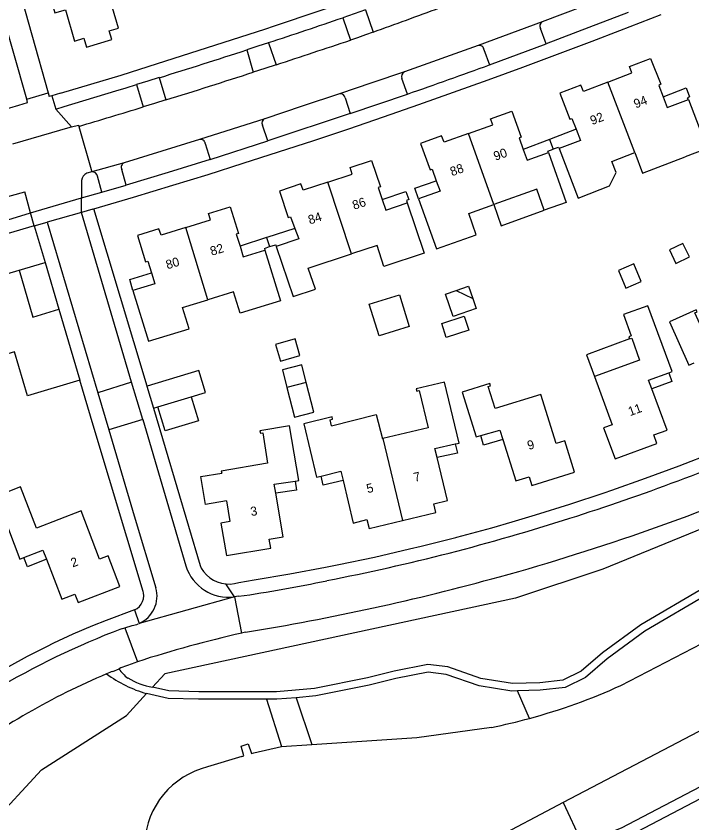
# Model space of a CAD drawing. Extents: x 194485 to 197793, y 468269 to 470822.
# Drawn here: x 196532.3 to 196622.1, y 469582.9 to 469690.1 of the extents above; entities that cross this region are included whole.
import ezdxf

# ---------------------------------------------------------------- set-up
doc = ezdxf.new("R2010")
doc.units = 0
for name, color, linetype in [('BGT begrenzing kruinlijn', 7, 'Continuous'), ('BGT grensvlak begroeid terreindeel', 7, 'Continuous'), ('BGT grensvlak gebouwinstallatie plus 1', 7, 'Continuous'), ('BGT grensvlak ondersteunend waterdeel LR', 7, 'Continuous'), ('BGT grensvlak overig bouwwerk uitbreiding populatie', 7, 'Continuous'), ('BGT grensvlak pand op maaiveld', 7, 'Continuous'), ('BGT grensvlak pand op maaiveld LR', 7, 'Continuous'), ('BGT grensvlak waterdeel', 7, 'Continuous'), ('BGT grensvlak wegdeel', 7, 'Continuous'), ('BGT tekst huisnummerreeks', 7, 'Continuous')]:
    doc.layers.add(name, color=color, linetype=linetype)

msp = doc.modelspace()

# ---------------------------------------------------------------- linework, layer by layer
at = {"layer": 'BGT begrenzing kruinlijn'}
msp.add_lwpolyline([(196741.12, 469685.08), (196739.41, 469683.67), (196686.39, 469651.2), (196640.31, 469628.91), (196610.29, 469616.6), (196598.68, 469612.76), (196552.08, 469602.7), (196550.46, 469600.93)], dxfattribs=at)
at = {"layer": 'BGT grensvlak begroeid terreindeel'}
for points in [[(196607.55, 469580.19), (196612.74, 469582.24), (196650.84, 469602.18), (196699.47, 469628.08), (196729.8, 469643.97)], [(196582.36, 469567.03), (196570.56, 469559.87), (196564.9, 469556.89), (196555.87, 469552.73), (196552.79, 469553.67), (196548.09, 469555.04), (196539.28, 469557.5), (196528.08, 469561.92), (196524.19, 469567.44), (196523.71, 469575.15), (196528.91, 469582.6), (196535.73, 469589.96), (196547.02, 469597.19), (196549.68, 469600.09)]]:
    msp.add_lwpolyline(points, dxfattribs=at)
at = {"layer": 'BGT grensvlak gebouwinstallatie plus 1'}
for p, q in [((196618.27, 469679.39), (196621.32, 469680.59)), ((196621.32, 469680.59), (196621.79, 469679.38)), ((196621.79, 469679.38), (196621.54, 469679.28)), ((196621.63, 469679.05), (196621.54, 469679.28)), ((196606.72, 469675.1), (196603.21, 469673.74)), ((196603.21, 469673.74), (196599.7, 469672.39)), ((196603.21, 469673.74), (196603.69, 469672.45)), ((196602.99, 469672.18), (196603.69, 469672.45)), ((196603.69, 469672.45), (196603.72, 469672.46)), ((196603.72, 469672.46), (196604.4, 469672.72)), ((196604.4, 469672.72), (196604.49, 469672.51)), ((196603.05, 469671.99), (196602.99, 469672.18)), ((196585.32, 469667.24), (196588.15, 469668.23)), ((196585.81, 469665.84), (196585.32, 469667.24)), ((196580.98, 469665.73), (196584.11, 469666.81)), ((196584.11, 469666.81), (196584.49, 469665.73)), ((196584.49, 469665.73), (196584.19, 469665.62)), ((196584.19, 469665.62), (196584.3, 469665.31)), ((196569.35, 469661.9), (196565.63, 469660.68)), ((196565.62, 469660.68), (196562.09, 469659.53)), ((196565.62, 469660.68), (196566.02, 469659.48)), ((196565.63, 469660.68), (196565.62, 469660.68)), ((196566.02, 469659.48), (196566.82, 469659.74)), ((196566.82, 469659.74), (196566.89, 469659.51)), ((196565.33, 469659.25), (196566.02, 469659.48)), ((196565.33, 469659.25), (196565.4, 469659.03)), ((196532.73, 469656.34), (196536.19, 469657.36)), ((196536.19, 469657.36), (196538.02, 469651.16)), ((196547.45, 469655.11), (196550.31, 469655.98)), ((196547.87, 469653.64), (196547.45, 469655.11)), ((196590.78, 469653.64), (196592.42, 469654.21)), ((196592.42, 469654.21), (196592.99, 469652.58)), ((196613.83, 469647.21), (196608.09, 469645.12)), ((196608.09, 469645.12), (196609.15, 469642.22)), ((196619.02, 469642.72), (196619.45, 469641.55)), ((196571.9, 469637.5), (196570.89, 469641.42)), ((196619.45, 469641.55), (196616.78, 469640.58)), ((196568.32, 469640.77), (196569.32, 469636.84)), ((196569.32, 469636.84), (196571.9, 469637.5)), ((196594.42, 469633.12), (196594.07, 469634.39)), ((196597, 469633.87), (196594.42, 469633.12)), ((196590.65, 469633.26), (196590.97, 469632.04)), ((196590.97, 469632.04), (196588.26, 469631.44)), ((196573.13, 469627.78), (196572.87, 469629)), ((196569.41, 469628.33), (196569.58, 469627.11)), ((196575.77, 469628.39), (196573.13, 469627.78)), ((196569.58, 469627.11), (196566.82, 469626.73)), ((196533.85, 469616.93), (196533.35, 469618.15)), ((196536.38, 469617.93), (196533.85, 469616.93))]:
    msp.add_line(p, q, dxfattribs=at)
for points in [[(196595.78, 469665.07), (196596.79, 469662.27), (196602.49, 469664.32)], [(196555.61, 469639.54), (196556.57, 469636.35), (196552.14, 469635.01), (196551.17, 469638.2)]]:
    msp.add_lwpolyline(points, dxfattribs=at)
at = {"layer": 'BGT grensvlak ondersteunend waterdeel LR'}
for p, q in [((196569.56, 469599.54), (196571.62, 469593.31)), ((196600.54, 469596.79), (196598.93, 469600.44)), ((196565.61, 469599.32), (196567.58, 469593.04)), ((196605.01, 469585.59), (196607.55, 469580.19))]:
    msp.add_line(p, q, dxfattribs=at)
at = {"layer": 'BGT grensvlak overig bouwwerk uitbreiding populatie'}
for p, q in [((196589.37, 469653.15), (196590.78, 469653.64)), ((196590.4, 469650.2), (196589.37, 469653.15)), ((196590.78, 469653.64), (196592.99, 469652.58)), ((196592.99, 469652.58), (196593.44, 469651.26)), ((196593.44, 469651.26), (196590.4, 469650.2)), ((196588.87, 469649.28), (196591.87, 469650.25)), ((196591.87, 469650.25), (196592.49, 469648.37)), ((196589.48, 469647.39), (196588.87, 469649.28)), ((196592.49, 469648.37), (196589.48, 469647.39)), ((196570.3, 469643.76), (196567.72, 469643.11)), ((196570.89, 469641.42), (196570.3, 469643.76)), ((196567.72, 469643.11), (196568.32, 469640.77)), ((196570.89, 469641.42), (196568.32, 469640.77))]:
    msp.add_line(p, q, dxfattribs=at)
for points in [[(196619.12, 469659.05), (196619.99, 469657.25), (196621.77, 469658.11), (196620.9, 469659.91), (196619.12, 469659.05)], [(196612.34, 469656.32), (196613.32, 469653.98), (196615.37, 469654.84), (196614.38, 469657.18), (196612.34, 469656.32)], [(196566.79, 469646.46), (196567.44, 469644.25), (196570.05, 469645.01), (196569.4, 469647.22), (196566.79, 469646.46)]]:
    msp.add_lwpolyline(points, dxfattribs=at)
at = {"layer": 'BGT grensvlak pand op maaiveld'}
for p, q in [((196611.47, 469670.82), (196614.51, 469671.98)), ((196538.02, 469651.16), (196540.81, 469641.72)), ((196616.35, 469641.75), (196619.02, 469642.72)), ((196616.78, 469640.58), (196616.35, 469641.75)), ((196551.17, 469638.2), (196555.61, 469639.54)), ((196550.61, 469638.03), (196551.17, 469638.2)), ((196581.07, 469633.97), (196580.99, 469633.95)), ((196593.43, 469634.21), (196594.07, 469634.39)), ((196532.85, 469617.96), (196533.35, 469618.15))]:
    msp.add_line(p, q, dxfattribs=at)
for points in [[(196537.77, 469694.86), (196536.34, 469694.44), (196537.48, 469690.54), (196538.9, 469690.96), (196540.12, 469686.81), (196541.36, 469687.17), (196541.7, 469686), (196545.06, 469686.99), (196544.71, 469688.16), (196545.96, 469688.53), (196544.58, 469693.21), (196548.04, 469694.23), (196544.91, 469704.86), (196541.16, 469703.76), (196542, 469700.89), (196539.39, 469700.12), (196540.1, 469697.73), (196537.18, 469696.87), (196537.77, 469694.86)], [(196610.92, 469681.34), (196614.14, 469682.58), (196613.81, 469683.43), (196616.6, 469684.5), (196617.98, 469681.07), (196617.71, 469680.92), (196618.27, 469679.39)], [(196610.92, 469681.34), (196607.7, 469680.11), (196607.36, 469680.95), (196604.57, 469679.87), (196605.89, 469676.41), (196606.17, 469676.53), (196606.72, 469675.1)], [(196618.27, 469679.39), (196618.8, 469677.97), (196621.63, 469679.05)], [(196621.63, 469679.05), (196624.12, 469672.51), (196621.21, 469671.4)], [(196592.43, 469674.5), (196595.66, 469675.65), (196595.35, 469676.49), (196598.17, 469677.5), (196599.44, 469674.02), (196599.14, 469673.94), (196599.7, 469672.39)], [(196606.72, 469675.1), (196607.3, 469673.6), (196604.49, 469672.51)], [(196592.43, 469674.5), (196589.19, 469673.35), (196588.86, 469674.19), (196586.05, 469673.17), (196587.32, 469669.69), (196587.59, 469669.8), (196588.15, 469668.23)], [(196604.49, 469672.51), (196606.99, 469665.93), (196609.9, 469667.06)], [(196599.7, 469672.39), (196600.21, 469670.99), (196603.05, 469671.99)], [(196603.05, 469671.99), (196605.42, 469665.35), (196602.49, 469664.32)], [(196614.51, 469671.98), (196615.56, 469669.24), (196621.21, 469671.4)], [(196573.73, 469668.05), (196576.99, 469669.13), (196576.7, 469669.99), (196579.54, 469670.94), (196580.73, 469667.43), (196580.44, 469667.33), (196580.98, 469665.73)], [(196609.9, 469667.06), (196611.16, 469667.55), (196612.04, 469669.35), (196611.47, 469670.82)], [(196588.15, 469668.23), (196588.65, 469666.84), (196585.81, 469665.84)], [(196573.73, 469668.05), (196570.47, 469666.97), (196570.16, 469667.82), (196567.32, 469666.86), (196568.48, 469663.35), (196568.78, 469663.44), (196569.35, 469661.9)], [(196602.49, 469664.32), (196601.49, 469667.11), (196595.78, 469665.07)], [(196584.3, 469665.31), (196586.54, 469658.62), (196581.19, 469656.84), (196580.29, 469659.65), (196576.88, 469658.52)], [(196580.98, 469665.73), (196581.45, 469664.35), (196584.3, 469665.31)], [(196585.81, 469665.84), (196588.17, 469659.2), (196593.46, 469661.07), (196592.47, 469663.88), (196595.78, 469665.07)], [(196554.89, 469662.02), (196558.18, 469663.03), (196557.91, 469663.89), (196560.77, 469664.78), (196561.88, 469661.24), (196561.59, 469661.14), (196562.09, 469659.53)], [(196554.89, 469662.02), (196551.59, 469661.01), (196551.32, 469661.87), (196548.45, 469660.98), (196549.53, 469657.45), (196549.83, 469657.55), (196550.31, 469655.98)], [(196569.35, 469661.9), (196569.88, 469660.5), (196566.89, 469659.51)], [(196565.4, 469659.03), (196567.46, 469652.3), (196562.1, 469650.64), (196561.22, 469653.46), (196557.83, 469652.42)], [(196562.09, 469659.53), (196562.52, 469658.14), (196565.4, 469659.03)], [(196566.89, 469659.51), (196569.14, 469652.84), (196572.09, 469653.82), (196571.15, 469656.62), (196576.88, 469658.52)], [(196525.7, 469649.46), (196525.61, 469649.76), (196525.66, 469650.52), (196526.01, 469651.15), (196526.63, 469651.53), (196525.83, 469654.3), (196532.73, 469656.34)], [(196532.73, 469656.34), (196534.57, 469650.13), (196538.02, 469651.16)], [(196550.31, 469655.98), (196550.76, 469654.54), (196547.87, 469653.64)], [(196547.87, 469653.64), (196549.94, 469646.93), (196555.32, 469648.56), (196554.44, 469651.39), (196557.83, 469652.42)], [(196584.56, 469648.85), (196580.57, 469647.61), (196579.25, 469651.84), (196583.25, 469653.08), (196584.56, 469648.85)], [(196619.02, 469642.72), (196619.47, 469642.88), (196616.24, 469651.62), (196613.04, 469650.46), (196614.02, 469647.61), (196613.72, 469647.51), (196613.83, 469647.21)], [(196629.44, 469650.37), (196623.77, 469647.85), (196622.5, 469650.67), (196622.8, 469650.81), (196622.67, 469651.1), (196619.14, 469649.51), (196621.71, 469643.74), (196622.4, 469644.05)], [(196613.83, 469647.21), (196614.13, 469647.31), (196615.15, 469644.39), (196609.15, 469642.22)], [(196540.81, 469641.72), (196533.86, 469639.67), (196532.13, 469645.5), (196528.74, 469644.5), (196528.68, 469644.7)], [(196555.61, 469639.54), (196557.5, 469640.11), (196556.62, 469643.01), (196549.73, 469640.93)], [(196590.65, 469633.26), (196590.98, 469633.33), (196591.19, 469633.38), (196589.23, 469641.48), (196585.5, 469640.58), (196585.57, 469640.27), (196585.9, 469640.35), (196587.06, 469635.4), (196581.07, 469633.97)], [(196609.15, 469642.22), (196611.52, 469635.82), (196610.38, 469635.41), (196611.91, 469631.29), (196617.46, 469633.34), (196617.05, 469634.47), (196618.8, 469635.1), (196616.78, 469640.58)], [(196549.73, 469640.93), (196549.7, 469640.92), (196550.58, 469638.02), (196550.61, 469638.03)], [(196597, 469633.87), (196598.72, 469628.35), (196600.5, 469628.9), (196600.84, 469627.73), (196606.53, 469629.49), (196605.22, 469633.68), (196604.06, 469633.33), (196602.02, 469639.83), (196595.96, 469637.95), (196595.05, 469640.9), (196595.35, 469641), (196595.26, 469641.3), (196591.58, 469640.15), (196593.43, 469634.21)], [(196574.25, 469635.68), (196580.18, 469637.18), (196580.99, 469633.95)], [(196574.25, 469635.68), (196574.06, 469636.48), (196574.39, 469636.55), (196574.31, 469636.86), (196570.55, 469635.95), (196572.25, 469628.85), (196572.87, 469629)], [(196569.41, 469628.33), (196569.67, 469628.36), (196569.88, 469628.4), (196568.65, 469635.65), (196564.73, 469635.01), (196564.79, 469634.69), (196565.1, 469634.74), (196565.72, 469630.7), (196559.6, 469629.66), (196559.65, 469629.38)], [(196594.07, 469634.39), (196596.61, 469635.11), (196597, 469633.87)], [(196588.26, 469631.44), (196587.97, 469632.64), (196590.65, 469633.26)], [(196583.66, 469623.1), (196588.1, 469624.15), (196587.81, 469625.32), (196589.64, 469625.76), (196588.26, 469631.44)], [(196572.87, 469629), (196575.47, 469629.63), (196575.77, 469628.39)], [(196560.28, 469625.69), (196557.52, 469625.22), (196556.89, 469628.92), (196559.65, 469629.38)], [(196536.38, 469617.93), (196538.42, 469612.63), (196540.16, 469613.31), (196540.6, 469612.19), (196546.14, 469614.3), (196544.57, 469618.41), (196543.44, 469617.97), (196541, 469624.35), (196535.07, 469622.07), (196532.95, 469627.56), (196529.64, 469626.29), (196532.85, 469617.96)], [(196566.82, 469626.73), (196566.62, 469627.9), (196569.41, 469628.33)], [(196575.77, 469628.39), (196577.12, 469622.75), (196578.93, 469623.22), (196579.22, 469622.04), (196583.66, 469623.1)], [(196560.28, 469625.69), (196560.74, 469622.96), (196559.55, 469622.75), (196560.28, 469618.43), (196566.16, 469619.42), (196565.95, 469620.61), (196567.81, 469620.91), (196566.82, 469626.73)], [(196533.35, 469618.15), (196535.91, 469619.14), (196536.38, 469617.93)]]:
    msp.add_lwpolyline(points, dxfattribs=at)
at = {"layer": 'BGT grensvlak pand op maaiveld LR'}
for p, q in [((196614.51, 469671.98), (196610.92, 469681.34)), ((196595.78, 469665.07), (196592.43, 469674.5)), ((196576.88, 469658.52), (196573.73, 469668.05)), ((196557.83, 469652.42), (196554.89, 469662.02)), ((196581.07, 469633.97), (196583.66, 469623.1))]:
    msp.add_line(p, q, dxfattribs=at)
at = {"layer": 'BGT grensvlak waterdeel'}
for p, q in [((196612.67, 469601.16), (196636.9, 469613.73)), ((196567.58, 469593.04), (196571.62, 469593.31)), ((196563.9, 469592.19), (196567.58, 469593.04)), ((196562.33, 469591.72), (196557.77, 469590.34)), ((196605.01, 469585.59), (196582.3, 469573.67))]:
    msp.add_line(p, q, dxfattribs=at)
for points in [[(196675.97, 469622.68), (196626.74, 469597), (196605.01, 469585.59)], [(196571.62, 469593.31), (196585.59, 469594.25), (196595.49, 469595.6)], [(196562.33, 469591.72), (196562.58, 469591.82), (196562.22, 469593.1), (196563.17, 469593.41), (196563.6, 469592.12), (196563.9, 469592.19)]]:
    msp.add_lwpolyline(points, dxfattribs=at)
for centre, radius, start, end in [((196579.58, 469674.05), 80.05, 285.1765, 294.4122), ((196579.64, 469673.74), 79.74, 281.4649, 285.1932), ((196560.44, 469579.61), 11.06, 103.968, 176.5889)]:
    msp.add_arc(centre, radius, start, end, dxfattribs=at)
at = {"layer": 'BGT grensvlak wegdeel'}
for p, q in [((196612.02, 469693.14), (196602.2, 469689.37)), ((196578.76, 469690.96), (196579.77, 469687.99)), ((196575.74, 469689.91), (196576.75, 469686.92)), ((196602.2, 469689.37), (196593.71, 469686.22)), ((196602.76, 469686.43), (196601.98, 469688.48)), ((196565.88, 469686.59), (196566.88, 469683.65)), ((196595.23, 469683.64), (196602.76, 469686.43)), ((196562.97, 469685.64), (196563.85, 469682.67)), ((196593.71, 469686.22), (196583.91, 469682.71)), ((196594.48, 469685.7), (196595.23, 469683.64)), ((196548.33, 469681.01), (196549.21, 469678.05)), ((196551.34, 469681.94), (196552.21, 469678.98)), ((196584.33, 469679.76), (196583.57, 469681.82)), ((196533.75, 469679.07), (196536.61, 469679.92)), ((196533.86, 469678.66), (196533.75, 469679.07)), ((196536.61, 469679.92), (196536.75, 469679.43)), ((196537.08, 469679.53), (196536.75, 469679.43)), ((196538.22, 469679.87), (196537.08, 469679.53)), ((196537.08, 469679.53), (196537.6, 469677.76)), ((196576.05, 469679.26), (196576.73, 469677.16)), ((196576.73, 469677.16), (196584.33, 469679.76)), ((196537.6, 469677.76), (196538.71, 469678.1)), ((196537.6, 469677.76), (196539.72, 469675.39)), ((196576.73, 469677.16), (196565.77, 469673.53)), ((196565.36, 469676.49), (196556.71, 469673.72)), ((196565.77, 469673.53), (196565.06, 469675.64)), ((196531.93, 469673.16), (196539.53, 469675.34)), ((196539.53, 469675.34), (196539.72, 469675.39)), ((196540.69, 469675.46), (196542.4, 469669.42)), ((196558.12, 469671.05), (196565.77, 469673.53)), ((196557.47, 469673.17), (196558.12, 469671.05)), ((196546.7, 469670.64), (196542.4, 469669.42)), ((196542.4, 469669.42), (196541.76, 469669.23)), ((196546.97, 469667.66), (196546.37, 469669.75)), ((196541.05, 469668.27), (196541.04, 469665.96)), ((196543.73, 469666.74), (196543.15, 469668.85)), ((196543.73, 469666.74), (196546.97, 469667.66)), ((196529.9, 469665.78), (196533.52, 469666.76)), ((196534.27, 469663.97), (196533.52, 469666.76)), ((196541.04, 469665.96), (196543.73, 469666.74)), ((196534.27, 469663.97), (196541.04, 469665.96)), ((196541.02, 469664.04), (196541.04, 469665.96)), ((196530.69, 469662.88), (196534.27, 469663.97)), ((196534.74, 469662.24), (196534.27, 469663.97)), ((196541.02, 469664.04), (196536.48, 469662.73)), ((196542.55, 469664.48), (196541.02, 469664.04)), ((196547.68, 469641.48), (196541.02, 469664.04)), ((196542.55, 469664.48), (196542.65, 469664.51)), ((196534.74, 469662.24), (196531.3, 469661.25)), ((196534.74, 469662.24), (196536.48, 469662.73)), ((196534.74, 469662.24), (196536.19, 469657.36)), ((196536.48, 469662.73), (196543.19, 469640.07)), ((196547.68, 469641.48), (196543.19, 469640.07)), ((196549.17, 469636.53), (196547.68, 469641.48)), ((196543.19, 469640.07), (196544.66, 469635.12)), ((196549.17, 469636.53), (196544.66, 469635.12)), ((196549.17, 469636.53), (196554.9, 469617.04)), ((196561.34, 469612.95), (196560.2, 469614.65)), ((196561.89, 469613.02), (196561.34, 469612.95)), ((196561.34, 469612.95), (196562.3, 469608.12)), ((196548.06, 469611.21), (196548.68, 469609.41)), ((196548.68, 469609.41), (196548.58, 469609.36)), ((196546.33, 469608.69), (196546.8, 469608.83)), ((196546.8, 469608.83), (196547.76, 469609.13)), ((196546.8, 469608.83), (196548.45, 469604.32)), ((196562.82, 469608.23), (196562.3, 469608.12)), ((196548.45, 469604.32), (196547.99, 469604.14)), ((196545.18, 469603.04), (196546.03, 469603.38))]:
    msp.add_line(p, q, dxfattribs=at)
for points in [[(196581.06, 469564.02), (196628.93, 469589.1), (196708.41, 469630.55), (196783.69, 469669.84), (196865.92, 469712.74), (196945.04, 469754.02), (196993.41, 469779.41)], [(196533.75, 469679.07), (196527.1, 469702.47), (196526.84, 469705.89)], [(196529.87, 469705.07), (196530.03, 469703.08), (196536.61, 469679.92)], [(196538.22, 469679.87), (196546.28, 469682.28), (196551.11, 469683.82), (196565.38, 469688.39), (196566.68, 469688.81), (196578.54, 469692.86)], [(196578.76, 469690.96), (196578.01, 469690.69), (196575.74, 469689.91)], [(196542.65, 469664.51), (196547.92, 469666.05), (196553.16, 469667.64), (196557.85, 469669.08), (196562.52, 469670.56), (196567.21, 469672.07), (196571.88, 469673.6), (196576.52, 469675.16), (196581.16, 469676.75), (196585.84, 469678.37), (196590.46, 469680.01), (196595.06, 469681.66), (196599.64, 469683.33), (196604.25, 469685.05), (196608.84, 469686.78), (196612.52, 469688.2), (196618.03, 469690.35)], [(196613.63, 469690.6), (196608.4, 469688.59), (196602.76, 469686.43)], [(196579.77, 469687.99), (196578.73, 469687.61), (196577.69, 469687.24), (196576.75, 469686.92)], [(196565.88, 469686.59), (196564.43, 469686.11), (196562.97, 469685.64)], [(196566.88, 469683.65), (196565.36, 469683.16), (196563.85, 469682.67)], [(196583.91, 469682.71), (196579.6, 469681.26), (196575.3, 469679.79)], [(196538.71, 469678.1), (196545.57, 469680.17), (196546.95, 469680.59), (196548.33, 469681.01)], [(196551.34, 469681.94), (196549.84, 469681.47), (196548.33, 469681.01)], [(196552.21, 469678.98), (196550.71, 469678.51), (196549.21, 469678.05)], [(196575.3, 469679.79), (196570.33, 469678.13), (196565.36, 469676.49)], [(196539.72, 469675.39), (196540.64, 469675.63), (196540.69, 469675.46)], [(196556.71, 469673.72), (196551.7, 469672.19), (196546.7, 469670.64)], [(196558.12, 469671.05), (196552.55, 469669.34), (196546.97, 469667.66)], [(196549.73, 469640.93), (196542.66, 469664.5), (196542.65, 469664.51)], [(196548.06, 469611.21), (196548.41, 469611.39), (196548.72, 469611.65), (196548.97, 469611.95), (196549.15, 469612.3), (196549.27, 469612.68), (196549.3, 469613.08), (196549.25, 469613.48), (196549.2, 469613.67), (196542.58, 469635.74), (196540.81, 469641.72)], [(196550.61, 469638.03), (196556.77, 469617.1), (196556.94, 469616.77), (196557.25, 469616.29), (196557.63, 469615.85), (196558.07, 469615.48), (196558.55, 469615.16), (196559.07, 469614.92), (196559.63, 469614.74), (196560.2, 469614.65)], [(196544.66, 469635.12), (196548.04, 469623.71), (196550.9, 469614.15)], [(196560.2, 469614.65), (196560.77, 469614.64), (196561.35, 469614.71), (196561.91, 469614.85), (196563.97, 469615.18), (196568.72, 469615.99), (196573.46, 469616.88), (196575.23, 469617.24), (196579.93, 469618.23), (196584.61, 469619.3), (196586.13, 469619.67), (196590.73, 469620.83), (196590.88, 469620.87), (196595.51, 469622.13), (196598.25, 469622.91), (196601.32, 469623.82), (196605.9, 469625.26), (196610.45, 469626.76), (196611.45, 469627.1), (196615.95, 469628.7), (196620.43, 469630.36), (196624.98, 469632.13)], [(196634.21, 469619.6), (196632.23, 469618.5), (196630.27, 469617.09), (196624.29, 469613.32), (196615.86, 469608.39), (196610.87, 469604.7), (196607.95, 469602.23), (196605.26, 469600.89), (196601.96, 469600.53), (196598.93, 469600.44)], [(196623.77, 469614.18), (196615.31, 469609.23), (196610.25, 469605.49), (196607.39, 469603.07), (196604.97, 469601.86), (196601.9, 469601.53), (196598.27, 469601.42), (196594.09, 469602.08), (196589.69, 469603.62), (196587.05, 469603.95), (196582.55, 469603.07), (196579.03, 469602.19), (196571.99, 469600.76), (196566.94, 469600.32), (196556.6, 469600.32), (196552.65, 469600.43), (196550.46, 469600.93)], [(196561.34, 469612.95), (196548.68, 469609.39), (196548.58, 469609.36)], [(196548.06, 469611.21), (196544.32, 469609.8), (196542.5, 469609.07), (196539.89, 469607.96), (196537.31, 469606.77), (196536.36, 469606.31), (196533.83, 469605.02), (196531.33, 469603.66), (196528.87, 469602.23), (196528.27, 469601.87), (196525.86, 469600.35), (196523.49, 469598.77), (196523.24, 469598.59), (196521.04, 469597.02), (196520.01, 469596.25), (196517.86, 469594.56), (196515.76, 469592.81), (196513.71, 469591.01), (196513, 469590.35), (196511.02, 469588.46), (196509.11, 469586.51), (196506.85, 469584.09), (196505.24, 469582.28)], [(196598.93, 469600.44), (196598.2, 469600.42), (196593.85, 469601.11), (196589.46, 469602.64), (196587.09, 469602.94), (196582.76, 469602.09), (196579.25, 469601.21), (196572.14, 469599.77), (196569.56, 469599.54)], [(196565.61, 469599.32), (196556.59, 469599.32), (196552.52, 469599.43), (196549.68, 469600.09)], [(196569.56, 469599.54), (196566.98, 469599.32), (196565.61, 469599.32)]]:
    msp.add_lwpolyline(points, dxfattribs=at)
for centre, radius, start, end in [((196104.26, 471002.96), 1398.3, 289.88055, 290.2658), ((196298.02, 470498.56), 855.01, 288.25724, 288.95414), ((196602.55, 469688.81), 0.653, 121.6909, 210.0533), ((196213.28, 470767.36), 1139.93, 288.0708, 288.59352), ((196300.56, 470490.71), 846.77, 287.22771, 288.05342), ((196593.86, 469685.6), 0.632, 8.39, 103.4795), ((196353.12, 470346.17), 705.38, 289.13371, 290.07331), ((196215.73, 470760.07), 1132.25, 287.28871, 287.90618), ((196584.23, 469682.07), 0.714, 116.5794, 200.9938), ((196575.4, 469679.15), 0.651, 9.6579, 99.4696), ((196452.46, 469940.45), 274.16, 283.1889, 287.2724), ((196201.44, 470806.95), 1181.25, 286.68999, 287.12166), ((196565.64, 469675.92), 0.644, 116.2888, 206.0835), ((196556.83, 469673.09), 0.644, 7.4533, 100.9319), ((196546.98, 469670.03), 0.667, 114.6629, 205.2159), ((196542.05, 469668.27), 1, 106.9445, 179.817), ((196542.46, 469668.72), 0.704, 10.5543, 94.5383), ((196514.82, 469909.51), 300.27, 287.6576, 293.4572), ((196514.71, 469910.66), 306.2, 285.5043, 293.385), ((196520.59, 469888.19), 278.19, 280.9897, 287.856), ((196560.53, 469618.79), 5.89, 197.2505, 277.8705), ((196511.08, 469925.47), 321.43, 279.2641, 285.4232), ((196537.02, 469787.94), 176.69, 278.0932, 281.9573), ((196547.1, 469613.04), 3.96, 293.5228, 16.3126), ((196547.09, 469613.07), 4, 279.6916, 291.8074), ((196586.14, 469504.81), 111.25, 110.9683, 120.6786), ((196598.39, 469449.72), 162.46, 102.8333, 107.9002), ((196584.74, 469506.43), 104.4, 110.6121, 111.7646), ((196585.48, 469505.19), 105.82, 112.3806, 112.8592), ((196549.53, 469605.53), 4.11, 211.5041, 235.2337), ((196581.35, 469515.11), 95.08, 112.8918, 127.0322), ((196554.23, 469616.05), 16.6, 233.5338, 254.0806), ((196551.91, 469609.81), 8.99, 238.3308, 260.6955)]:
    msp.add_arc(centre, radius, start, end, dxfattribs=at)

# ---------------------------------------------------------------- texts
at = {"layer": 'BGT tekst huisnummerreeks'}
for s, rotation, p in [('94', 21, (196614.64, 469677.84)), ('92', 21, (196608.86, 469675.63)), ('90', 19.6, (196596.01, 469670.89)), ('88', 19.6, (196590.24, 469668.83)), ('86', 18.3, (196577.23, 469664.37)), ('84', 18.3, (196571.36, 469662.42)), ('82', 17, (196558.33, 469658.26)), ('80', 17, (196552.44, 469656.46)), ('11', 19.8, (196613.89, 469636.95)), ('9', 17.1, (196600.45, 469632.45)), ('7', 13.5, (196585.3, 469628.21)), ('5', 13.5, (196579.04, 469626.71)), ('3', 9.2, (196563.57, 469623.67)), ('2', 21.2, (196539.87, 469616.84))]:
    msp.add_text(s, height=1.2, rotation=rotation, dxfattribs=at).set_placement(p)

doc.saveas('drawing.dxf')
